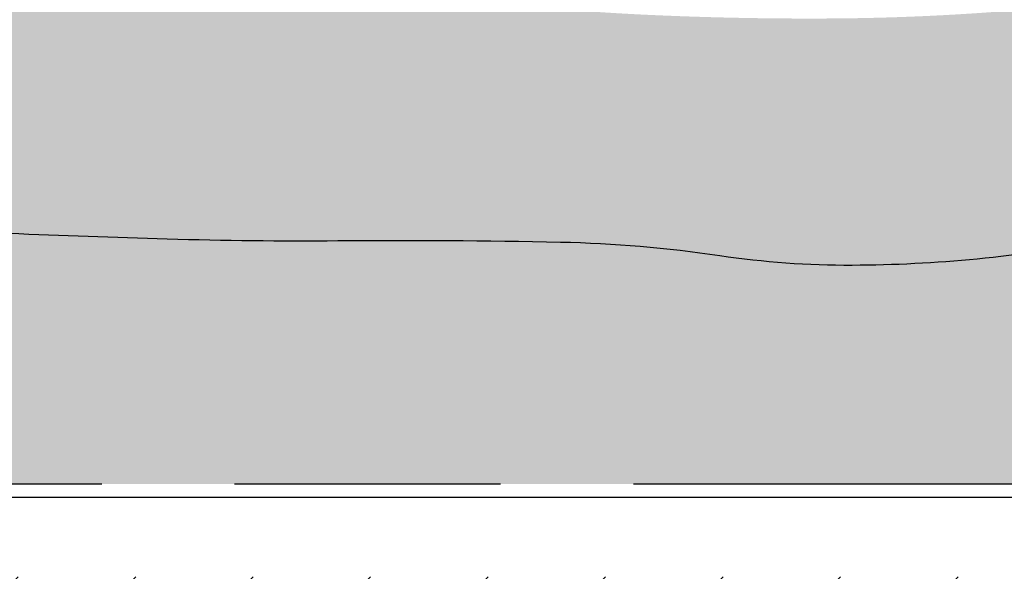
# Model space of a CAD drawing. Header units: metres. Extents: x 174282 to 175177, y 462028 to 462851.
# Tile 598 of 636: x 174660 to 174668, y 462475 to 462479. Entities that reach past the tile are written whole.
import ezdxf

# ---------------------------------------------------------------- set-up
doc = ezdxf.new("R2010")
doc.units = ezdxf.units.M
doc.linetypes.add('VH-OPSLUITBAND_100X200', pattern=[16, 8, -2, 4, -2])
doc.layers.add('N-WE-GR-GRAS_BERM-NECTAR-ONDER-MAAIMES-V', color=7, linetype='Continuous', lineweight=25, true_color=0xc4ff8a)
for name, color, linetype, lineweight in [('N-WE-KL-TRACE_WENSTRACE-A', 1, 'Continuous', 20), ('N-WE-VH-KANTOPSLUITING_ACHTERKANTBAND-G', 50, 'Continuous', 25), ('N-WE-VH-KANTOPSLUITING_OPSLUITBAND_100X200-G', 152, 'VH-OPSLUITBAND_100X200', 25), ('N-WE-WH-RETENTIE_WADI_INSTEEK-G', 7, 'Continuous', 25), ('N-WE-WH-RETENTIE_WADI_TALUD-V', 93, 'Continuous', 18)]:
    doc.layers.add(name, color=color, linetype=linetype, lineweight=lineweight)

msp = doc.modelspace()

# ---------------------------------------------------------------- hatches: boundary and pattern name
at = {"layer": 'N-WE-GR-GRAS_BERM-NECTAR-ONDER-MAAIMES-V'}
h = msp.add_hatch(color=256, dxfattribs=at)
h.dxf.hatch_style = 1
edge = h.paths.add_edge_path()
edge.add_line((174709.5189194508, 462472.7954813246), (174705.1320281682, 462473.3648050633))
edge.add_line((174705.1320281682, 462473.3648050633), (174692.4172936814, 462471.0046548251))
edge.add_line((174692.4172936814, 462471.0046548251), (174684.3719316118, 462475.6004012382))
edge.add_line((174684.3719316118, 462475.6004012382), (174632.8502673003, 462475.6003245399))
edge.add_line((174632.8502673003, 462475.6003245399), (174610.67911081, 462477.3628982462))
edge.add_line((174610.67911081, 462477.3628982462), (174610.384919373, 462494.5547184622))
edge.add_line((174610.384919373, 462494.5547184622), (174615.670037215, 462489.9713774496))
edge.add_line((174615.670037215, 462489.9713774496), (174619.2506704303, 462488.984283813))
edge.add_line((174619.2506704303, 462488.984283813), (174626.8684071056, 462490.2674001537))
edge.add_arc((174627.7241116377, 462487.3988610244), 2.993450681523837, 106.6101962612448, 112.4721350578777)
edge.add_arc((174790.6909993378, 462093.4201570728), 429.3470898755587, 112.4721350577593, 112.6105471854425)
edge.add_arc((174259.1704726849, 463369.6539758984), 953.1458868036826, 292.51764934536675, 292.61054718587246, ccw=False)
edge.add_arc((170785.305490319, 471749.0043751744), 10024.04722181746, 292.5081725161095, 292.51764929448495, ccw=False)
edge.add_arc((176470.7604592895, 458028.6375532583), 4827.648436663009, 112.5081725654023, 112.5218583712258)
edge.add_arc((174646.4930411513, 462428.0607628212), 64.99411478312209, 112.5218583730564, 113.592647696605)
edge.add_arc((174589.641089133, 462558.2352693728), 77.05357651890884, 292.60921577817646, 293.59264769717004, ccw=False)
edge.add_arc((174614.4369510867, 462498.6940324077), 12.55556360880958, 288.21675672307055, 292.6092157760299, ccw=False)
edge.add_arc((174627.9970418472, 462457.4913984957), 30.82107875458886, 108.2167567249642, 111.0198584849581)
edge.add_arc((174627.2635153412, 462459.4003225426), 28.77607211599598, 111.0198584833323, 113.241144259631)
edge.add_arc((174626.5382289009, 462461.0891921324), 26.93805119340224, 113.2411442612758, 115.5369686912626)
edge.add_arc((174619.6325188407, 462475.5433059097), 10.91899265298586, 115.5369686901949, 120.4725585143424)
edge.add_arc((174619.5431260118, 462475.6952311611), 10.74271911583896, 120.4725585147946, 125.4484994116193)
edge.add_arc((174617.866610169, 462478.0500941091), 7.85202977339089, 125.4484994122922, 128.8427351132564)
edge.add_arc((174627.5222947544, 462466.0591700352), 23.24730518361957, 128.8427351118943, 130.8151786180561)
edge.add_arc((174616.4710532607, 462478.8553016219), 6.339587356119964, 130.8151786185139, 136.144499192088)
edge.add_arc((174613.4316935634, 462481.7755996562), 2.124632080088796, 136.1444991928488, 145.3568785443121)
edge.add_arc((174612.3553911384, 462482.5192871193), 0.8163897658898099, 145.3568785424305, 168.483557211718)
edge.add_arc((174614.4338126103, 462482.0958062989), 2.937514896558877, 168.483557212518, 180.6155300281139)
edge.add_arc((174615.7725385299, 462482.1101888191), 4.276318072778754, 180.6155300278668, 186.4704742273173)
edge.add_arc((174614.3910267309, 462481.9535065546), 2.885949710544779, 186.4704742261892, 193.5990793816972)
edge.add_arc((174613.6713461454, 462481.7794097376), 2.145510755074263, 193.5990793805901, 204.3247448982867)
edge.add_arc((174615.3978438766, 462482.5598511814), 4.040209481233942, 204.3247449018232, 212.1354396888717)
edge.add_arc((174614.2232012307, 462481.8219863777), 2.653043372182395, 212.1354396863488, 227.1489502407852)
edge.add_arc((174613.7341273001, 462481.2947776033), 1.933917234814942, 227.1489502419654, 244.7525625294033)
edge.add_arc((174615.2598897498, 462484.5302319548), 5.511083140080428, 244.752562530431, 252.9773349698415)
edge.add_arc((174616.9393145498, 462490.0156211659), 11.24780367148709, 252.9773349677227, 258.7319743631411)
edge.add_arc((174627.3908622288, 462542.4728432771), 64.73607341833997, 258.7319743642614, 259.9742214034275)
edge.add_arc((174624.1677065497, 462524.2413891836), 46.22189909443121, 259.9742214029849, 261.4443688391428)
edge.add_arc((174625.5616211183, 462533.506741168), 55.59151729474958, 261.4443688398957, 263.9716459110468)
edge.add_arc((174620.1589077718, 462482.3469116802), 4.147203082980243, 263.9716459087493, 273.2339120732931)
edge.add_arc((174617.5329720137, 462528.8216544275), 50.69607258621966, 273.2339120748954, 274.434505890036)
edge.add_arc((174632.1356153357, 462340.5259200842), 138.1650424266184, 93.70726354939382, 94.43450589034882, ccw=False)
edge.add_arc((174747.6514086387, 460557.7208078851), 1924.708623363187, 93.62138291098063, 93.70726354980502, ccw=False)
edge.add_arc((174627.0567313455, 462440.6050623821), 37.99368873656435, 90.49797179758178, 91.47148545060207, ccw=False)
edge.add_arc((174622.3014600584, 462987.7246306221), 509.1465442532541, 270.4979717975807, 270.7414708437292)
edge.add_arc((174619.2837895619, 463220.8964840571), 742.3379239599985, 270.7414708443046, 270.9007172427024)
edge.add_arc((174637.3463943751, 462072.0056683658), 406.6948710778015, 90.68556971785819, 90.90071724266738, ccw=False)
edge.add_arc((174632.7161338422, 462458.9564315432), 19.7164059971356, 86.01224402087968, 90.68556971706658, ccw=False)
edge.add_arc((174637.1214199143, 462522.1490173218), 43.62954448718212, 266.0122440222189, 269.1533571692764)
edge.add_arc((174636.9718622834, 462512.028578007), 33.50800016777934, 269.1533571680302, 272.3764351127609)
edge.add_arc((174638.8153081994, 462467.6086416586), 10.95017161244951, 86.73677838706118, 92.3764351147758, ccw=False)
edge.add_arc((174587.9713824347, 461575.8543620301), 904.1527242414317, 86.66651097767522, 86.73677838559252, ccw=False)
edge.add_arc((174264.4305167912, 456021.132256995), 6468.289346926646, 86.64024006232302, 86.66651097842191, ccw=False)
edge.add_arc((173587.3187442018, 444487.2218509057), 18022.05797920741, 86.63184418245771, 86.64024006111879, ccw=False)
edge.add_arc((174277.1737737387, 456208.8414080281), 6280.155875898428, 86.61762588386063, 86.63184418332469, ccw=False)
edge.add_arc((174644.8989712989, 462430.6904481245), 47.44961788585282, 84.14622665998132, 86.61762588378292, ccw=False)
edge.add_arc((174653.0568979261, 462510.2608856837), 32.53792051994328, 264.1462266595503, 267.1307831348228)
edge.add_arc((174648.6709736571, 462274.9460145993), 202.8364806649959, 87.90410192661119, 89.2211436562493, ccw=False)
edge.add_arc((174648.1074941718, 462239.7592649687), 238.0213989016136, 87.38574065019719, 88.0783218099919, ccw=False)
edge.add_arc((174666.3907158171, 462640.1879304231), 162.8244471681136, 267.3857406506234, 268.2231158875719)
edge.add_arc((174662.3349917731, 462509.4526919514), 32.02631462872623, 268.2231158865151, 270.5228604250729)
edge.add_arc((174663.122547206, 462423.153657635), 54.2763131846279, 88.75635101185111, 90.52286042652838, ccw=False)
edge.add_arc((174664.0920578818, 462467.8126783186), 9.606770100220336, 81.57047563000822, 88.75635101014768, ccw=False)
edge.add_arc((174666.4700875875, 462483.8594419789), 6.615241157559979, 261.570475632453, 270.2326025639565)
edge.add_arc((174666.4559604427, 462487.339289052), 10.0951169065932, 270.2326025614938, 275.572272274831)
edge.add_arc((174666.411705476, 462487.7928963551), 10.55087790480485, 275.5722722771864, 280.7952593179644)
edge.add_arc((174433.4154716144, 463709.7512196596), 1254.524104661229, 280.7952593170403, 280.838647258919)
edge.add_arc((174262.0268425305, 464604.9209800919), 2165.953181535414, 280.8386472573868, 280.8716700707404)
edge.add_arc((174364.5139805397, 464071.291973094), 1622.571611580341, 280.8716700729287, 280.9107104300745)
edge.add_arc((174182.058723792, 465017.8157660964), 2586.520371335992, 280.9107104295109, 280.9416203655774)
edge.add_arc((174671.7856093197, 462484.6116210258), 6.412686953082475, 280.9416203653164, 292.7326264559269)
edge.add_arc((174676.0864881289, 462474.3464622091), 4.717049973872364, 98.97597653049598, 112.7326264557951, ccw=False)
edge.add_arc((174676.6351576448, 462470.872873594), 8.23370408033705, 93.32809346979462, 98.97597653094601, ccw=False)
edge.add_arc((174678.096681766, 462445.7398763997), 33.40916039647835, 90.52512632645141, 93.32809346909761, ccw=False)
edge.add_arc((174678.5639717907, 462394.7559603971), 84.39521781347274, 89.14797647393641, 90.52512632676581, ccw=False)
edge.add_arc((174679.4519327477, 462454.4640123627), 24.68056346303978, 86.60121726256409, 89.14797647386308, ccw=False)
edge.add_arc((174679.249944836, 462451.0629485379), 28.08762000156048, 84.16682418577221, 86.60121726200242, ccw=False)
edge.add_arc((174676.5726973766, 462424.8568741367), 54.43009500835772, 82.41813421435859, 84.16682418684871, ccw=False)
edge.add_arc((174679.9585564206, 462450.2941179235), 28.76850088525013, 79.79126011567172, 82.41813421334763, ccw=False)
edge.add_arc((174679.7210224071, 462448.975113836), 30.10872257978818, 77.22352814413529, 79.79126011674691, ccw=False)
edge.add_arc((174683.1351292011, 462464.0309757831), 14.67061699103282, 71.77056756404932, 77.22352814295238, ccw=False)
edge.add_arc((174681.0678059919, 462457.7540456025), 21.27922332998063, 67.2433879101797, 71.77056756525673, ccw=False)
edge.add_arc((174685.8233150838, 462469.0909788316), 8.985284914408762, 59.99329908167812, 67.24338791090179, ccw=False)
edge.add_arc((174694.4352378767, 462484.003238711), 8.235072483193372, 239.9932990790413, 247.5668924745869)
edge.add_arc((174697.2234183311, 462490.7567924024), 15.54153795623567, 247.5668924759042, 252.3885439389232)
edge.add_arc((174693.7782367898, 462479.9037337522), 4.154784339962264, 252.3885439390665, 261.7215307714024)
edge.add_arc((174695.6927354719, 462493.0617583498), 17.45135970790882, 261.7215307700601, 263.7188004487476)
edge.add_arc((174699.3568828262, 462526.3513342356), 50.94198285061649, 263.7188004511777, 264.8877588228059)
edge.add_arc((174701.8040720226, 462553.7055457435), 78.4054426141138, 264.8877588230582, 265.9556853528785)
edge.add_arc((174696.7412393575, 462482.0995903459), 6.620728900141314, 265.9556853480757, 269.631298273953)
edge.add_arc((174696.7238811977, 462479.4021916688), 3.923274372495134, 269.6312982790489, 278.589660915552)
edge.add_arc((174698.5920068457, 462467.0346927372), 8.584520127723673, 92.53688669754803, 98.589660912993, ccw=False)
edge.add_arc((174700.6179609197, 462421.308270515), 54.35580128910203, 90.93947458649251, 92.53688669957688, ccw=False)
edge.add_arc((174700.0985290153, 462452.9840486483), 22.67576451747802, 88.46616427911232, 90.93947458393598, ccw=False)
edge.add_arc((174699.2812208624, 462422.4611445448), 53.20960914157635, 87.35410422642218, 88.46616428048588, ccw=False)
edge.add_arc((174700.1209937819, 462440.6331514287), 35.01820862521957, 85.9832861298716, 87.35410422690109, ccw=False)
edge.add_arc((174700.118770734, 462440.6014930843), 35.04994492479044, 83.79431752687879, 85.98328612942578, ccw=False)
edge.add_arc((174707.1166909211, 462504.9589940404), 29.68689787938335, 263.7943175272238, 266.1728307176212)
edge.add_arc((174708.485473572, 462525.4202772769), 50.19391320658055, 266.172830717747, 267.748042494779)
edge.add_arc((174704.8291463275, 462432.4415097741), 42.8567178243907, 86.0433059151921, 87.7480424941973, ccw=False)
edge.add_arc((174702.5563817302, 462399.5825754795), 75.79415885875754, 85.49815170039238, 86.04330591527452, ccw=False)
edge.add_arc((174691.9471806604, 462264.8354680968), 210.9582742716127, 85.17138480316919, 85.49815170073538, ccw=False)
edge.add_arc((174707.3285684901, 462446.9169106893), 28.22831277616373, 83.8045026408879, 85.17138480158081, ccw=False)
edge.add_arc((174706.5638267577, 462439.8721871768), 35.31442308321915, 82.58243511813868, 83.80450264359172, ccw=False)
edge.add_arc((174710.4759549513, 462469.9217767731), 5.011245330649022, 75.70355282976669, 82.58243511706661, ccw=False)
edge.add_arc((174709.7244774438, 462466.9728490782), 8.054416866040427, 70.27886175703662, 75.70355282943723, ccw=False)
edge.add_arc((174711.2460198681, 462471.2174173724), 3.545375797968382, 62.015958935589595, 70.27886175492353, ccw=False)
edge.add_arc((174715.504230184, 462479.2313303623), 5.529598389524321, 242.0159589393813, 248.6302265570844)
edge.add_arc((174716.0908215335, 462480.730462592), 7.13940796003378, 248.6302265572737, 253.8162467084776)
edge.add_arc((174722.40903229, 462502.5009265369), 29.80817253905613, 253.8162467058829, 256.3536228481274)
edge.add_arc((174717.5128120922, 462482.3338162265), 9.055213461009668, 256.353622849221, 264.1350947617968)
edge.add_arc((174718.0860558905, 462487.9144103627), 14.66517240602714, 264.1350947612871, 270.2478876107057)
edge.add_arc((174718.1214985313, 462479.72238711), 6.47307248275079, 270.2478876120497, 281.8775055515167)
edge.add_arc((174718.5918099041, 462477.486249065), 4.188010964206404, 281.8775055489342, 296.3494230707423)
edge.add_arc((174718.8067494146, 462477.0522948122), 3.703743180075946, 296.3494230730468, 305.5805777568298)
edge.add_arc((174714.2149912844, 462483.470590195), 11.59543237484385, 305.5805777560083, 310.7938810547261)
edge.add_arc((174716.7623696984, 462480.5187866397), 7.696422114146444, 310.7938810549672, 321.7906384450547)
edge.add_arc((174720.3847913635, 462477.6672633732), 3.086311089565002, 321.7906384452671, 339.1964278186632)
edge.add_arc((174720.3519076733, 462477.6797570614), 3.121488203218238, 339.1964278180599, 357.3470523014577)
edge.add_arc((174719.6117645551, 462477.7140521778), 3.862425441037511, 357.3470523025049, 373.6509372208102)
edge.add_arc((174709.1827625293, 462475.1811946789), 14.59459439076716, 13.6509372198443, 17.10299300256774)
edge.add_arc((174719.7171784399, 462478.4226065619), 3.572767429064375, 17.10299300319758, 24.08329757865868)
edge.add_arc((174714.8388375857, 462476.2421256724), 8.916240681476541, 24.08329757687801, 28.36955521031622)
edge.add_arc((174715.3688642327, 462476.528346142), 8.313870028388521, 28.36955521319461, 32.80844676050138)
edge.add_arc((174718.2001203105, 462478.3535569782), 4.945278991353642, 32.80844676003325, 40.39663995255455)
edge.add_arc((174718.3425612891, 462478.4747693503), 4.758244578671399, 40.39663995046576, 48.13275532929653)
edge.add_arc((174719.4529370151, 462479.71372752), 3.094528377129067, 48.1327553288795, 60.12419032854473)
edge.add_arc((174719.5454262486, 462479.8747284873), 2.90885239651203, 60.12419033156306, 72.49386747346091)
edge.add_arc((174719.1644767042, 462478.6669616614), 4.175273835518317, 72.49386746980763, 85.42990705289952)
edge.add_arc((174719.9089504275, 462487.9807118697), 5.168182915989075, 253.80747759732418, 265.4299070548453, ccw=False)
edge.add_arc((174733.4942167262, 462534.7642940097), 53.88433032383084, 252.46716489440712, 253.807477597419, ccw=False)
edge.add_arc((174722.7103087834, 462500.630328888), 18.08739965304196, 250.1536681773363, 252.46716489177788, ccw=False)
edge.add_arc((174722.2938826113, 462499.4765888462), 16.86080809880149, 245.75970811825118, 250.1536681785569, ccw=False)
edge.add_arc((174707.3459071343, 462466.2782937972), 19.54755309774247, 65.75970811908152, 69.84040623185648)
edge.add_arc((174705.701511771, 462461.7992131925), 24.31894693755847, 69.84040623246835, 72.86456145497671)
edge.add_arc((174700.7169867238, 462445.6323482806), 41.23677809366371, 72.86456145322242, 75.18683548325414)
edge.add_arc((174708.35145579, 462474.5007951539), 11.37589493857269, 75.1868354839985, 83.8851717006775)
edge.add_arc((174710.5318021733, 462494.8529591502), 9.092727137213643, 254.1535118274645, 263.88517170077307, ccw=False)
edge.add_arc((174713.1174130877, 462503.9620976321), 18.56171798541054, 248.789960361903, 254.1535118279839, ccw=False)
edge.add_arc((174697.8367858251, 462464.5867542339), 23.67470275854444, 68.78996036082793, 73.53877253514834)
edge.add_arc((174655.9887055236, 462322.9581290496), 171.3565543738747, 73.53877253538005, 74.45059869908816)
edge.add_arc((174692.7236362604, 462454.9778806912), 34.32126709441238, 74.45059870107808, 76.48810555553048)
edge.add_arc((174669.1486444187, 462356.8707004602), 135.2212128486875, 76.48810555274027, 76.99479842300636)
edge.add_line((174699.5787600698, 462488.6234403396), (174706.5620771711, 462488.3144490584))
edge.add_line((174706.5620771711, 462488.3144490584), (174716.6842930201, 462486.752575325))
edge.add_line((174716.6842930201, 462486.752575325), (174735.8587520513, 462488.8586256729))
edge.add_arc((174745.0086944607, 462471.0744036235), 20.00000000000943, 117.2257188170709, 193.1688392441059)
edge.add_line((174725.5346354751, 462466.5179766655), (174725.9246404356, 462464.7901565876))
edge.add_arc((174725.0022909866, 462464.403799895), 0.999999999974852, -131.1220126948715, 22.727991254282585, ccw=False)
edge.add_line((174724.3446262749, 462463.650489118), (174718.5113344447, 462468.7431418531))
edge.add_arc((174707.3310343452, 462455.9368586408), 17.00000000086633, 48.87798731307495, 82.60557386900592)
at = {"layer": 'N-WE-KL-TRACE_WENSTRACE-A'}
h = msp.add_hatch(dxfattribs=at)
h.set_pattern_fill('AKL-WENSTRACE', color=256, scale=5, pattern_type=2)
h.set_pattern_definition([(45, (7036.025870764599, -5459.313215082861), (-0.4419417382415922, 0.4419417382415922), [])])
edge = h.paths.add_edge_path()
edge.add_arc((174871.640041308, 462346.1759887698), 277.7267564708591, 167.4909955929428, 170.0783668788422)
edge.add_line((174598.0668715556, 462394.0285963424), (174597.8977231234, 462393.0405319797))
edge.add_arc((174837.8543264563, 462352.4704602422), 243.362080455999, 170.4036096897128, 170.6915752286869)
edge.add_line((174597.6968516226, 462391.8340155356), (174598.7008328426, 462391.7765815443))
edge.add_arc((174850.6854382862, 462350.1896270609), 255.3932578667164, 167.5467652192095, 170.6285132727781, ccw=False)
edge.add_line((174601.3009857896, 462405.263314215), (174631.1794015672, 462402.8880249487))
edge.add_line((174631.1794015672, 462402.8880249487), (174631.1794015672, 462418.5060067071))
edge.add_line((174631.1794015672, 462418.5060067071), (174648.2794015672, 462418.5060067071))
edge.add_line((174648.2794015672, 462418.5060067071), (174648.2794015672, 462426.8823444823))
edge.add_line((174648.2794015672, 462426.8823444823), (174677.4794015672, 462426.8823444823))
edge.add_line((174677.4794015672, 462426.8823444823), (174677.4794015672, 462440.7908352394))
edge.add_line((174677.4794015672, 462440.7908352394), (174695.6675709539, 462440.7908352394))
edge.add_line((174695.6675709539, 462440.7908352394), (174695.6675708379, 462428.3020516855))
edge.add_line((174695.6675708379, 462428.3020516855), (174696.6675708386, 462428.3819349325))
edge.add_line((174696.6675708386, 462428.3819349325), (174696.6675710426, 462450.3258998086))
edge.add_arc((174666.9675710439, 462450.3259000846), 29.69999999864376, 359.9999994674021, 370.5157417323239)
edge.add_line((174696.1687536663, 462455.7463182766), (174694.6737609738, 462463.8002272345))
edge.add_line((174694.6737609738, 462463.8002272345), (174693.7024938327, 462463.5534103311))
edge.add_line((174693.7024938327, 462463.5534103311), (174695.1855488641, 462455.5638126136))
edge.add_arc((174666.9675710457, 462450.3259000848), 28.69999999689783, -5.329113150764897e-07, 10.515741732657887, ccw=False)
edge.add_line((174695.6675710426, 462450.3258998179), (174695.6675709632, 462441.7908352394))
edge.add_line((174695.6675709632, 462441.7908352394), (174683.5675710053, 462441.7908352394))
edge.add_line((174683.5675710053, 462441.7908352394), (174683.5675710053, 462474.9004003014))
edge.add_line((174683.5675710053, 462474.9004003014), (174632.8224872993, 462474.9003244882))
edge.add_line((174632.8224872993, 462474.9003244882), (174610.4028021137, 462476.682655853))
edge.add_line((174610.4028021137, 462476.682655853), (174610.2317172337, 462475.6931018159))
edge.add_line((174610.2317172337, 462475.6931018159), (174632.7828014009, 462473.900324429))
edge.add_line((174632.7828014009, 462473.900324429), (174682.567570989, 462473.9003988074))
edge.add_line((174682.567570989, 462473.9003988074), (174682.5675710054, 462441.7908352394))
edge.add_line((174682.5675710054, 462441.7908352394), (174676.4794015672, 462441.7908352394))
edge.add_line((174676.4794015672, 462441.7908352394), (174676.4794015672, 462427.8823444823))
edge.add_line((174676.4794015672, 462427.8823444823), (174647.2794015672, 462427.8823444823))
edge.add_line((174647.2794015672, 462427.8823444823), (174647.2794015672, 462419.5060067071))
edge.add_line((174647.2794015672, 462419.5060067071), (174630.1794015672, 462419.5060067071))
edge.add_line((174630.1794015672, 462419.5060067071), (174630.1794015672, 462403.9706784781))
edge.add_line((174630.1794015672, 462403.9706784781), (174602.9529161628, 462406.1351432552))
edge.add_line((174602.9529161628, 462406.1351432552), (174605.0146463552, 462432.069345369))
edge.add_line((174605.0146463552, 462432.069345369), (174607.7423055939, 462444.6928849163))
edge.add_line((174607.7423055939, 462444.6928849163), (174610.2027191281, 462475.6420663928))
edge.add_line((174610.2027191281, 462475.6420663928), (174610.3906909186, 462476.6836186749))
edge.add_line((174610.3906909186, 462476.6836186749), (174610.0917890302, 462494.1507060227))
edge.add_line((174610.0917890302, 462494.1507060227), (174594.573118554, 462493.9402302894))
edge.add_line((174594.573118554, 462493.9402302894), (174593.9422332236, 462530.8076091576))
edge.add_line((174593.9422332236, 462530.8076091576), (174592.9444635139, 462530.6687209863))
edge.add_line((174592.9444635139, 462530.6687209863), (174593.5903141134, 462492.9268087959))
edge.add_line((174593.5903141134, 462492.9268087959), (174609.1089845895, 462493.1372845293))
edge.add_line((174609.1089845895, 462493.1372845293), (174609.3713832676, 462477.8033545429))
edge.add_line((174609.3713832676, 462477.8033545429), (174606.8246991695, 462445.7689882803))
edge.add_line((174606.8246991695, 462445.7689882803), (174581.0353072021, 462447.8192062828))
edge.add_line((174581.0353072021, 462447.8192062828), (174581.09273299, 462446.81148599))
edge.add_line((174581.09273299, 462446.81148599), (174606.7365046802, 462444.7728445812))
edge.add_line((174606.7365046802, 462444.7728445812), (174604.0577947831, 462432.3758413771))
edge.add_line((174604.0577947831, 462432.3758413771), (174601.9778609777, 462406.2126586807))
edge.add_line((174601.9778609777, 462406.2126586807), (174600.5059680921, 462406.3296719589))
at = {"layer": 'N-WE-WH-RETENTIE_WADI_TALUD-V'}
h = msp.add_hatch(color=256, dxfattribs=at)
h.dxf.hatch_style = 1
h.paths.add_polyline_path([(174693.0218485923, 462490.0073522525, -0.0231524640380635), (174691.7106413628, 462490.3435869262, 0.03418375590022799), (174690.8171997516, 462490.5518176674, 0.01744275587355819), (174689.9596569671, 462490.660230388, -0.00973889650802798), (174688.4212765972, 462490.830684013, -0.00204429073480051), (174687.388063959, 462490.9698811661, -0.0470708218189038), (174687.0285950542, 462491.0422841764, -0.002302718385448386), (174685.9017266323, 462491.3877008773, -0.006210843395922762), (174685.1699727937, 462491.6257069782, 0.007467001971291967), (174684.5608145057, 462491.8221475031, 0.040320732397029), (174683.9510643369, 462491.9562080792, 0.02692012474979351), (174683.0199525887, 462492.032724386, 0.04399767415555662), (174682.3255916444, 462491.9911710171, -0.05758320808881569), (174681.793653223, 462491.97378533, -0.01289526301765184), (174681.1662466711, 462492.0419092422, 0.01025614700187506), (174680.377906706, 462492.1317193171, 0.004160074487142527), (174679.4667909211, 462492.2089862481, 0.008821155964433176), (174679.0362796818, 462492.2342605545, 0.02974054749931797), (174678.6551457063, 462492.2272220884, 0.007142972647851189), (174677.0760416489, 462492.0811918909, 0.01290761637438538), (174676.0098155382, 462491.9392863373, 0.03085735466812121), (174675.5703631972, 462491.8410980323, 0.06070733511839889), (174675.197984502, 462491.6824354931, 0.03136591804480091), (174674.5473594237, 462491.2498514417, 0.01942564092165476), (174673.9976483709, 462490.7977068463, 0.08785365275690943), (174673.6051359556, 462490.3235986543, -0.03500995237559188), (174673.2539730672, 462489.7691629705, -0.0124602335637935), (174672.6669666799, 462489.0120418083, -0.01813849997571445), (174672.2325957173, 462488.517485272, -0.01969306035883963), (174671.7294032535, 462488.0251978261, -0.0246613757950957), (174671.2942475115, 462487.6691462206, -0.01014797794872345), (174670.7842183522, 462487.3079940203, -0.009271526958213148), (174670.2110565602, 462486.9346807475, -0.005748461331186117), (174669.8094003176, 462486.6899320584, -0.007982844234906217), (174669.2519716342, 462486.3709154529, -0.02193938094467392), (174668.5202687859, 462486.0661558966, -0.04544129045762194), (174668.0175844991, 462485.932450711, -0.04480461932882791), (174667.4917313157, 462485.8905073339, -0.03472384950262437), (174667.062602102, 462485.9246412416, -0.03031193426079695), (174666.580370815, 462486.0271228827, -0.03196193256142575), (174665.9868427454, 462486.2330159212, -0.05253993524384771), (174665.2474684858, 462486.6622217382, -0.043967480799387), (174664.83576182, 462487.0224567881, -0.01898533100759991), (174664.5215029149, 462487.3763607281, 0.01718757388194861), (174664.1758034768, 462487.7685014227, 0.0094338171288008), (174663.4102681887, 462488.5489097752, 0.01058254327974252), (174662.7005195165, 462489.2167516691, 0.01925909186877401), (174661.9844690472, 462489.8141537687, 0.00871992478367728), (174660.3321523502, 462491.0427244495, 0.01341608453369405), (174659.6039066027, 462491.5357089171, 0.01373982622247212), (174658.8677299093, 462491.9777741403, 0.0665318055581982), (174657.9178967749, 462492.3576259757, 0.06071964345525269), (174656.8067486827, 462492.498685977, 0.02756637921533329), (174655.782026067, 462492.4472685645, 0.02332627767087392), (174654.5837320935, 462492.2638374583, 0.01111028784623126), (174653.5278142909, 462492.0268692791, 0.03223087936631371), (174653.1719398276, 462491.9138841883, 0.03180285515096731), (174652.5761222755, 462491.6366937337, 0.02791424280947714), (174651.9399016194, 462491.2423717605, 0.02282945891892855), (174651.2888207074, 462490.7409057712, -0.01651776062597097), (174650.3324378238, 462490.136191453, 0.0106002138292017), (174649.4517755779, 462489.59383406, 0.01097552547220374), (174648.5433915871, 462488.9788300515, -0.02090015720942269), (174647.6247792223, 462488.3831367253, -0.00442010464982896), (174646.2732043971, 462487.6410157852, -0.009086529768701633), (174645.6271927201, 462487.3086896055, -0.005615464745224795), (174644.5665613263, 462486.8019341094, -0.04047909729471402), (174643.6116838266, 462486.4495033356, -0.06621603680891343), (174642.9938946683, 462486.362177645, -0.04662330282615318), (174642.4107159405, 462486.4118655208, -0.02839447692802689), (174641.4773546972, 462486.6352843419, -0.006133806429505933), (174640.4673026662, 462486.952151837, -0.00959115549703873), (174639.8280037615, 462487.175020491, -0.01137646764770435), (174638.6307306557, 462487.6495839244, -0.0180045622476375), (174637.8929854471, 462487.9934189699, -0.01581250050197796), (174637.0432218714, 462488.4618021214, -0.006125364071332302), (174634.9051705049, 462489.7656939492, -0.01161730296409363), (174634.0467297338, 462490.3319472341, 0.01535032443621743), (174633.3938051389, 462490.7556754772, 0.04465551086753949), (174632.8287416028, 462491.0326161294, 0.03447923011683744), (174632.0501666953, 462491.271341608, 0.03752121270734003), (174631.4086557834, 462491.3706463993, 0.05691283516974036), (174630.9801683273, 462491.3555870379, 0.02166176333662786), (174630.3182985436, 462491.2268196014, 0.009890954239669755), (174628.8899627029, 462490.8541090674, 0.003718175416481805), (174626.868407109, 462490.2674001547, 0.02558311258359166), (174626.5799127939, 462490.1650056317, 0.0006039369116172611), (174625.6219572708, 462489.7673974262, -0.0004053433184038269), (174624.1948517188, 462489.174399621, -4.135024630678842e-05), (174622.6632142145, 462488.5395702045, 5.97155931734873e-05), (174621.59796417, 462488.0980020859, 0.004672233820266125), (174620.4803530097, 462487.6222857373, -0.00429105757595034), (174619.2638598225, 462487.1033840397, -0.01916806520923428), (174618.3619801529, 462486.7677452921, 0.0122314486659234), (174616.9417827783, 462486.2615243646, 0.009692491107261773), (174615.9084242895, 462485.8412800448, 0.01001775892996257), (174614.9254134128, 462485.3955929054, 0.02153889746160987), (174614.0952179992, 462484.9540816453, 0.02171505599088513), (174613.3126610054, 462484.4466493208, 0.01481123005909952), (174612.9419354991, 462484.1658075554, 0.008606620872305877), (174612.3273650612, 462483.6532403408, 0.02325773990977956), (174611.8996438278, 462483.2476339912, 0.04021825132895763), (174611.6837401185, 462482.983374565, 0.1012530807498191), (174611.5554373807, 462482.6822786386, 0.05298521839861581), (174611.4964672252, 462482.0642491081, 0.02555257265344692), (174611.5234603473, 462481.6282854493, 0.03111444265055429), (174611.5859852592, 462481.2749433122, 0.07484116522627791), (174611.8268966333, 462480.6834068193, 0.09512085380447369), (174612.418880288, 462479.8769760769, 0.07696166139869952), (174612.9092568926, 462479.5455993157, 0.03590275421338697), (174613.6465202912, 462479.2605947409, 0.02511462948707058), (174614.7415063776, 462478.9846317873, 0.005420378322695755), (174616.1208785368, 462478.7253204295, 0.006414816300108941), (174617.2912920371, 462478.5338528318, 0.01102777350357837), (174619.723365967, 462478.2226424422, 0.0404362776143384), (174620.3928616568, 462478.2063128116, 0.005238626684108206), (174621.4527660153, 462478.2773472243, -0.003173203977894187), (174623.2020272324, 462478.4018423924, -0.0003747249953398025), (174626.0810745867, 462478.5862218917, -0.004247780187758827), (174626.7265229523, 462478.5973161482, 0.001062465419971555), (174628.8901963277, 462478.6207197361, 0.0006948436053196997), (174630.9532185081, 462478.6502865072, -0.0009387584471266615), (174632.4802238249, 462478.6714261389, -0.02039405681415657), (174634.0872776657, 462478.6251028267, 0.01370654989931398), (174636.4767424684, 462478.5242360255, 0.01406425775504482), (174638.3612623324, 462478.5493957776, -0.02461261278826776), (174639.4386267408, 462478.5410582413, -0.0003065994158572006), (174640.545640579, 462478.4772601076, -0.0001146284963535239), (174643.5063839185, 462478.3041272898, -3.663393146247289e-05), (174646.1427088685, 462478.1491649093, -6.203903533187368e-05), (174647.6984647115, 462478.0574099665, -0.01078393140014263), (174649.7383563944, 462477.8926365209, 0.01302332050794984), (174651.4281682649, 462477.7637548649, 0.009881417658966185), (174653.1419237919, 462477.7117862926, -0.005746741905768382), (174656.0891428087, 462477.6468006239, -0.003021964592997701), (174658.9640317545, 462477.5329429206, 0.00365375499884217), (174661.341935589, 462477.4417771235, 0.01003486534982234), (174662.6272482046, 462477.4277108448, -0.007708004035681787), (174664.3005638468, 462477.4171854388, -0.03136457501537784), (174665.5003410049, 462477.3156657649, 0.03781366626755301), (174666.4969432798, 462477.2442553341, 0.02330292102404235), (174667.436208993, 462477.2918765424, 0.02279352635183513), (174668.387885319, 462477.4287399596, 0.0001893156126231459), (174669.3210093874, 462477.6070290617, 0.0001440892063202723), (174670.5470335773, 462477.8421291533, 0.0001703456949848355), (174671.6327117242, 462478.0510246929, 0.0001348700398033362), (174673.002793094, 462478.3155097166, 0.05149341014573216), (174674.263672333, 462478.6970832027, -0.06009690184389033), (174675.3505324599, 462479.0057464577, -0.02464852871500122), (174676.1571620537, 462479.0926912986, -0.01223086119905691), (174677.7904849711, 462479.1476336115, -0.006009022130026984), (174679.8189343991, 462479.1418470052, -0.01111279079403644), (174680.9151240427, 462479.1011648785, -0.01062244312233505), (174682.1045554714, 462479.0051316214, -0.007630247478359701), (174683.7543490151, 462478.811105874, -0.01146240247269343), (174685.0573378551, 462478.6071727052, -0.01120431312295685), (174686.3795073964, 462478.3383519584, -0.02379751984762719), (174687.7244337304, 462477.9652962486, -0.01975611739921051), (174689.298979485, 462477.3768162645, -0.03164503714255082), (174690.316867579, 462476.8719383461, 0.03305806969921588), (174691.2926967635, 462476.3913497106, 0.02104152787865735), (174692.5211632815, 462475.9436833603, 0.04074536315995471), (174693.1800128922, 462475.7922424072, 0.008714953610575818), (174693.7834143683, 462475.7151607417, 0.005100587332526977), (174694.8175905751, 462475.6119960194, 0.004659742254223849), (174696.2742925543, 462475.4953483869, 0.01603926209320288), (174696.6986348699, 462475.4789985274, 0.03910815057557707), (174697.3098493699, 462475.5229232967, -0.02641635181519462), (174698.2120340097, 462475.6107994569, -0.006970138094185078), (174699.726732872, 462475.6567649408, -0.01079227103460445), (174700.7054976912, 462475.651688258, -0.004852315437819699), (174701.7375456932, 462475.6140275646, -0.005981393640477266), (174702.5739307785, 462475.5653433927, -0.00955146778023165), (174703.9075980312, 462475.4460540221, 0.01037859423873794), (174705.1351782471, 462475.3383000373, 0.006873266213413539), (174706.5131562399, 462475.2651291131, -0.0074384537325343), (174707.7863654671, 462475.1960781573, -0.00237868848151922), (174708.5055603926, 462475.1428943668, -0.001425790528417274), (174709.7047011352, 462475.0450395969, -0.005964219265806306), (174710.3750027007, 462474.9803545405, -0.005332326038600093), (174711.1229047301, 462474.8910861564, -0.03002380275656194), (174711.7134264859, 462474.7778290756, -0.02367410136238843), (174712.4423806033, 462474.5548431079, -0.03606934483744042), (174712.9096009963, 462474.3482618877, 0.02886820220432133), (174713.4893244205, 462474.0819019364, 0.02263214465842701), (174714.1009343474, 462473.8739696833, 0.01107184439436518), (174715.3764266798, 462473.5342282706, 0.03396612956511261), (174716.5875210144, 462473.326001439, 0.02667841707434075), (174718.1495039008, 462473.2493752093, 0.05078737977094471), (174719.4537863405, 462473.3879039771, 0.06322971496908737), (174720.4506348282, 462473.7333560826, 0.04030030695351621), (174720.9617624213, 462474.0400477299, 0.02275125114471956), (174721.7907482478, 462474.6920961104, 0.04801926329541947), (174722.8098783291, 462475.7582664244, 0.07609344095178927), (174723.26988588, 462476.5711129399, 0.07936303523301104), (174723.4700503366, 462477.5352754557, 0.07125936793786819), (174723.3650825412, 462478.6256082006, 0.01506357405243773), (174723.1319497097, 462479.4733226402, 0.03046674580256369), (174722.9789477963, 462479.8805255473, 0.01870450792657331), (174722.6842482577, 462480.478737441, 0.01937074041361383), (174722.3565616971, 462481.0330679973, 0.03312184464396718), (174721.9663276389, 462481.5584698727, 0.03376799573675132), (174721.5182467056, 462482.0182018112, 0.05237030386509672), (174720.9943887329, 462482.397015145, 0.05402536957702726), (174720.4204319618, 462482.6488566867, 0.05650413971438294), (174719.4971567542, 462482.8289606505, -0.0507559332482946), (174718.467721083, 462483.0175503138, -0.005848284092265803), (174717.2614379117, 462483.3831890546, -0.01009487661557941), (174716.5696610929, 462483.6172024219, -0.01917461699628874), (174715.3714357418, 462484.1023708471, 0.01780728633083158), (174714.082702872, 462484.6282914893, 0.01319613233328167), (174712.8666382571, 462485.0386654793, 0.01013317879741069), (174711.2599068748, 462485.4986084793, 0.03797188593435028), (174709.5632321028, 462485.8119659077, -0.04248791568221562), (174708.0489341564, 462486.1057851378, -0.02340718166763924), (174706.4020075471, 462486.6577426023, 0.02072356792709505), (174704.5454020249, 462487.2910714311, 0.003978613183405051), (174701.9241085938, 462488.0429783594, 0.008890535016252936), (174700.7427049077, 462488.3491844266, 0.004421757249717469), (174698.4124359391, 462488.8873922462, 0.003606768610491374), (174695.545407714, 462489.5012555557, 0.003016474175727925), (174694.2327445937, 462489.7641767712, -0.003269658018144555)])
h.paths.add_polyline_path([(174679.0718714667, 462487.1820903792, -0.01285500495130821), (174679.9590891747, 462487.5592694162, -0.01022980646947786), (174681.0946044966, 462487.9812567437, -0.01714560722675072), (174682.2029970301, 462488.3254139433, -0.01895766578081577), (174683.225353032, 462488.5635672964, -0.02612699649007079), (174684.316008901, 462488.7158314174, -0.03111764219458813), (174685.2406183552, 462488.7382612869, -0.01015306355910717), (174686.2232264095, 462488.6809431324, -0.009490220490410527), (174687.2712316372, 462488.578382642, -0.005083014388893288), (174689.6446519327, 462488.2760561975, -0.01054207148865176), (174690.7840152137, 462488.0945855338, -0.002103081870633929), (174692.3426415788, 462487.8057482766, -0.00305523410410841), (174693.4134256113, 462487.5958671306, -0.000795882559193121), (174695.0085946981, 462487.2704249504, -0.003384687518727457), (174695.3830365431, 462487.1907656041, -0.000997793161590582), (174695.5623029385, 462487.1509827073, -0.0001159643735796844), (174697.1040007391, 462486.8052432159, -0.001178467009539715), (174698.7847582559, 462486.423745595, -0.003721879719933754), (174699.3157374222, 462486.2977397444, -0.04407023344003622), (174700.142180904, 462486.016023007, 0.01852404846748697), (174702.068524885, 462485.2475875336, 0.00280356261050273), (174704.454516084, 462484.4118491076, 0.005481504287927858), (174705.6817943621, 462484.0046730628, 0.008177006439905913), (174707.1403972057, 462483.5645933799, 0.006796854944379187), (174708.910209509, 462483.0879424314, 0.0165174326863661), (174710.676522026, 462482.6995296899, -0.02096905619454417), (174712.0653089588, 462482.3811511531, -0.005390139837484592), (174713.1356001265, 462482.075622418, 0.003022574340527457), (174715.0416040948, 462481.5217546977, 0.008978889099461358), (174716.2960472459, 462481.1896569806, -0.01901609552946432), (174717.137558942, 462480.9487054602, -0.01779217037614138), (174718.1543677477, 462480.2955705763, -0.02239320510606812), (174718.7159884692, 462479.8674446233, -0.0434667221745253), (174718.9742233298, 462479.6104519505, -0.08639921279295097), (174719.126016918, 462479.3505244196, -0.0429771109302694), (174719.286690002, 462478.7706205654, -0.04753580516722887), (174719.3289329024, 462478.2992943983, -0.0781723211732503), (174719.2824439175, 462478.01419658, -0.0987178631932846), (174719.1116413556, 462477.7120178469, -0.07582180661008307), (174718.7697389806, 462477.4192243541, -0.03431120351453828), (174718.3175089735, 462477.1790382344, -0.04918267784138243), (174717.9781501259, 462477.066070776, -0.01910017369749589), (174717.343889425, 462476.9474638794, -0.01233744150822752), (174716.3525747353, 462476.8259241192, -0.00963572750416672), (174714.6441029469, 462476.6923042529, -0.02540494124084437), (174713.9937870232, 462476.6871136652, -0.01134577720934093), (174713.1514402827, 462476.7423732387, -0.007148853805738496), (174711.8188326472, 462476.8794406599, -0.007685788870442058), (174710.6405364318, 462477.0360831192, 0.00930619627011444), (174709.6669659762, 462477.1623000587, 0.01283285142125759), (174708.5758738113, 462477.2548801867, 0.01083566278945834), (174707.2799962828, 462477.3032561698, 0.02711363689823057), (174705.9992797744, 462477.2538329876, -0.02745623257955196), (174704.7344871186, 462477.2058915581, -0.007111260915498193), (174703.589266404, 462477.2416736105, -0.006234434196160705), (174702.284548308, 462477.3173347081, -0.01834588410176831), (174700.9131345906, 462477.4647521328, 0.03148363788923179), (174700.1114915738, 462477.5296848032, 0.00822113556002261), (174699.3405362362, 462477.5307908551, -0.003870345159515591), (174697.7030507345, 462477.5188916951, -0.002072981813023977), (174695.7382023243, 462477.5279693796, -0.008183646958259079), (174695.2406115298, 462477.5404779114, -0.03363968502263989), (174694.7924816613, 462477.5894068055, -0.009092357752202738), (174693.1577116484, 462477.9109178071, -0.006713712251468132), (174692.1321657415, 462478.1465073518, -0.01395900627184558), (174691.6439516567, 462478.2801261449, -0.02797259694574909), (174690.8926916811, 462478.5552037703, -0.01972020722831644), (174689.8694483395, 462479.0449005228, -0.005805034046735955), (174689.1636876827, 462479.428084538, -0.005241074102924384), (174688.3915559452, 462479.8696620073, -0.0180034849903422), (174687.357342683, 462480.5267125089, 0.01880347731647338), (174686.3660959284, 462481.1542426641, 0.02067273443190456), (174685.519886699, 462481.6006565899, 0.01739728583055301), (174684.4770559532, 462482.0530479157, 0.01732472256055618), (174683.7222778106, 462482.3199327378, 0.01605005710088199), (174682.8901927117, 462482.5530249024, 0.02191593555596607), (174682.2158923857, 462482.6877528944, 0.0153592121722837), (174681.2423317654, 462482.8077786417, 0.03205594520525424), (174679.812145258, 462482.8476345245, 0.06101379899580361), (174679.0678253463, 462482.728962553), (174677.3612682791, 462482.2382668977), (174676.1666785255, 462481.8947803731, 0.02541222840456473), (174675.9393232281, 462481.8167033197, 0.004454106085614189), (174674.6718894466, 462481.294951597, 0.014552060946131), (174673.6229513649, 462480.8157544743, -0.02237796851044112), (174672.9358520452, 462480.5147630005, -0.01412999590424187), (174672.6215496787, 462480.4036269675, -0.003526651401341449), (174671.3475590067, 462480.0031564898, -0.008585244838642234), (174669.9008622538, 462479.5866200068, -0.01176997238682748), (174668.83405349, 462479.3259712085, -0.03156540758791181), (174667.8475575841, 462479.1738663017, -0.02088211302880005), (174666.341338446, 462479.1013396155, -0.01290809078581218), (174664.9758816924, 462479.127912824, -0.01559027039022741), (174663.8483434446, 462479.2142829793, -0.01120863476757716), (174662.6382734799, 462479.3725405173, -0.01326574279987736), (174661.6235639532, 462479.5561301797, -0.01364647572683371), (174660.8167600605, 462479.7474336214, -0.009107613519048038), (174659.6222923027, 462480.0887352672, -0.04238671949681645), (174658.6997514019, 462480.458554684, 0.04365913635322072), (174657.8030902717, 462480.8153587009, 0.04364381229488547), (174656.8116945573, 462481.0206852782, 0.03814095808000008), (174655.6546702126, 462481.0678532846, 0.01543946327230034), (174654.5950225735, 462480.9974132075, 0.01954394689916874), (174653.7637329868, 462480.8833704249, 0.02233476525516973), (174652.7952256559, 462480.6667102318, -0.02472475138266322), (174651.9193143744, 462480.4751535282, -0.01609409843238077), (174650.7235625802, 462480.3143468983, -0.02178263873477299), (174649.8334323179, 462480.2627187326, -0.01188213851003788), (174648.7498217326, 462480.2728895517, -0.00940839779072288), (174647.3831576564, 462480.3439724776, -0.008268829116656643), (174645.2498180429, 462480.5307277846, 0.00821580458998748), (174643.1027314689, 462480.7189159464, 0.004350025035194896), (174639.9932397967, 462480.9128680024, 0.007229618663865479), (174638.1200112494, 462480.9862133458, 0.009852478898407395), (174636.0004978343, 462480.996749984, -0.008921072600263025), (174633.6597195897, 462481.0040264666, -0.00751935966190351), (174631.9168408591, 462481.0667774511, 0.01494034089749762), (174631.039144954, 462481.0853423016, 0.004560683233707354), (174630.1189888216, 462481.0689147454, -0.003469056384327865), (174628.9093428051, 462481.0446770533, -0.001315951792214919), (174627.7608515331, 462481.0326584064, 0.001271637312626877), (174626.5723318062, 462481.0203262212, 0.009025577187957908), (174624.6533911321, 462480.9608782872, -0.009189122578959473), (174622.7685786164, 462480.9031046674, -0.007696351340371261), (174621.7063964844, 462480.9064266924, 0.004406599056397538), (174619.8513930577, 462480.9244333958, 0.01118857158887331), (174618.6798870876, 462480.8992625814, -0.01192570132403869), (174617.5807397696, 462480.8772673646, -0.03535828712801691), (174617.1237288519, 462480.9113910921, -0.01758534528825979), (174616.2180762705, 462481.0765507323, -0.04953957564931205), (174615.7600477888, 462481.2255702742, -0.0698976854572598), (174615.4688706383, 462481.4053428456, -0.1544659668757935), (174615.2898773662, 462481.6836140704, -0.1142042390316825), (174615.2732012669, 462482.1260842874, -0.04924197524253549), (174615.3821558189, 462482.4936690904, -0.0659696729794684), (174615.5242040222, 462482.7427368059, -0.03393087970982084), (174615.8155766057, 462483.0763637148, -0.04384770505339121), (174616.0785114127, 462483.2966768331, -0.02390593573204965), (174616.6330303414, 462483.645867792, -0.03881475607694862), (174616.9991151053, 462483.8166916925, -0.000791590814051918), (174617.5100518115, 462484.0075052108, -0.0002698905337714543), (174619.0098746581, 462484.5640011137, -0.0004056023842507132), (174621.5981638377, 462485.5203865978, -0.005008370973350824), (174621.8086078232, 462485.5955671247, -0.04977925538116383), (174622.4116699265, 462485.7390770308, 0.01568975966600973), (174624.3472479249, 462486.0624200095, 0.002112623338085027), (174626.288603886, 462486.4582289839, 0.01314057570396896), (174626.5986836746, 462486.5313657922, 0.02045196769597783), (174627.0787973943, 462486.6792560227, -0.009867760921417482), (174628.066857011, 462487.0066580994, -0.005973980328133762), (174628.8474854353, 462487.2381542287, -0.006264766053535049), (174629.5970629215, 462487.4406210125, -0.04258223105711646), (174630.4401878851, 462487.5820269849, -0.02925903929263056), (174631.6828654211, 462487.6100609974, -0.01822694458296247), (174632.4673886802, 462487.553165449, -0.02442806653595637), (174633.047167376, 462487.4609735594, -0.02199896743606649), (174634.0146183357, 462487.2133973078, -0.02936148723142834), (174634.7169067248, 462486.9544713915, -0.007548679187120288), (174635.6500552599, 462486.5298604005, 0.006064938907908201), (174636.8098948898, 462485.9979381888, 0.002299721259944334), (174638.5840208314, 462485.2199457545, 0.003912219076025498), (174639.6325202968, 462484.7756041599, 0.017407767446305), (174640.2921823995, 462484.5286546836, 0.01461470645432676), (174641.0950556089, 462484.2854181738, 0.02996968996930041), (174641.6670992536, 462484.1664669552, 0.0262264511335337), (174642.3317686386, 462484.1047039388, 0.02798683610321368), (174642.8044493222, 462484.1121460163, 0.01443846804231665), (174643.7156300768, 462484.2041002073, 0.0283899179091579), (174645.2670443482, 462484.4963856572, 0.04849437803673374), (174646.1397335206, 462484.8049839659, 0.01073166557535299), (174647.066007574, 462485.2619104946, 0.0119428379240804), (174647.878898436, 462485.7098194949, 0.00015582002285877), (174648.6662731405, 462486.1688451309, 0.0002913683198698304), (174649.0872485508, 462486.4147711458, 0.0007813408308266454), (174649.8215454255, 462486.8458493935, 0.000896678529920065), (174650.4600427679, 462487.223574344, 0.04642588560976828), (174650.9767659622, 462487.5993656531, -0.03148470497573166), (174651.7209667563, 462488.1753038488, -0.02065965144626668), (174652.3990784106, 462488.5951378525, -0.02736329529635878), (174652.9392685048, 462488.8616551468, -0.02523617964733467), (174653.3422038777, 462489.0101828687, -0.01400512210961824), (174654.0866807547, 462489.2199871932, -0.0218365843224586), (174654.7944791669, 462489.3656886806, -0.02730974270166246), (174655.3692817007, 462489.426116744, -0.049171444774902), (174655.9712606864, 462489.397123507, -0.02904054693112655), (174656.9688892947, 462489.1902633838, -0.02274645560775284), (174657.9567735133, 462488.8759892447, -0.03014058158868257), (174658.6733898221, 462488.5613232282, -0.02277196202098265), (174659.7456177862, 462487.9480450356, -0.02561850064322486), (174660.6417069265, 462487.3132933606, -0.01068189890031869), (174661.2468368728, 462486.8149738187, 0.01322105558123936), (174661.737816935, 462486.4148219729, 0.008817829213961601), (174662.4807943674, 462485.8619329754, 0.007023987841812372), (174663.4350099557, 462485.1977574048, 0.01782222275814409), (174664.1017730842, 462484.7812363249, 0.01220081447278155), (174665.110324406, 462484.2324391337, 0.03218387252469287), (174665.9069958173, 462483.8865689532, 0.03619596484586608), (174666.6508669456, 462483.6783848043, 0.04218742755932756), (174667.3200065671, 462483.6002795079, 0.01953912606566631), (174668.7725044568, 462483.6107362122, 0.02025650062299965), (174670.8800765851, 462483.794091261, 0.05836493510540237), (174671.594712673, 462483.9719199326, 0.001883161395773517), (174672.2907543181, 462484.2372936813, 0.0009559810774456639), (174673.6588839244, 462484.7678258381, 0.0007050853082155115), (174676.1625302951, 462485.7482682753, 0.002264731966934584), (174676.9401720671, 462486.0581370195, 0.0445083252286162), (174677.8620912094, 462486.5295485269, -0.03349961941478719)], flags=16)

# ---------------------------------------------------------------- linework, layer by layer
at = {"layer": 'N-WE-VH-KANTOPSLUITING_ACHTERKANTBAND-G'}
msp.add_lwpolyline([(174605.6870329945, 462494.3909930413), (174610.2866389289, 462494.4533763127), (174610.5806788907, 462477.2704079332), (174632.8462987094, 462475.5003245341), (174684.3453832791, 462475.5004011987), (174692.3995134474, 462470.8996461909), (174705.1347853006, 462473.2636086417), (174709.5060495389, 462472.6963129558, -0.1482360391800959), (174718.4455679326, 462468.6678108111), (174727.3739392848, 462460.8730534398, -0.31869301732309), (174729.2364686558, 462453.0998289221), (174712.5031132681, 462411.4300098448, -0.3063084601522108), (174692.1804956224, 462397.6909664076), (174676.2794015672, 462397.6909664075), (174676.2794015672, 462401.6909664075), (174648.4794015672, 462401.6909664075), (174648.4794015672, 462400.9816843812), (174629.9794015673, 462400.9816843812), (174629.9794015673, 462402.3815301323), (174601.3758165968, 462404.6554722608)], format="xyb", dxfattribs=at)
at = {"layer": 'N-WE-VH-KANTOPSLUITING_OPSLUITBAND_100X200-G', "ltscale": 0.5}
msp.add_lwpolyline([(174605.6853220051, 462494.4909790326), (174610.384919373, 462494.5547184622), (174610.67911081, 462477.3628982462), (174632.8502673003, 462475.6003245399), (174684.3719316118, 462475.6004012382), (174692.4172936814, 462471.0046548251), (174705.1320281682, 462473.3648050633), (174709.5189194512, 462472.7954813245, -0.1482360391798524), (174718.5113344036, 462468.743141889), (174727.4397715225, 462460.9483270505, -0.3186930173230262), (174729.3292659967, 462453.0625642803), (174712.5959106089, 462411.3927452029, -0.3063084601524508), (174692.1804956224, 462397.5909664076), (174676.1794015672, 462397.5909664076), (174676.1794015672, 462401.5909664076), (174648.5794015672, 462401.5909664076), (174648.5794015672, 462400.8816843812), (174629.8794015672, 462400.8816843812), (174629.8794015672, 462402.2891644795), (174601.4553183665, 462404.5488364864)], format="xyb", dxfattribs=at)
at = {"layer": 'N-WE-WH-RETENTIE_WADI_INSTEEK-G'}
msp.add_lwpolyline([(174675.3505324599, 462479.0057464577, 0.06009690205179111), (174674.2636723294, 462478.6970832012, -0.05149340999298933), (174673.002793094, 462478.3155097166, -0.0001348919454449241), (174671.6324891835, 462478.0509817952, -0.0001703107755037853), (174670.5470335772, 462477.8421291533, -0.0001440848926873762), (174669.3210460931, 462477.6070360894, -0.0001893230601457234), (174668.387885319, 462477.4287399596, -0.02279352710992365), (174667.4362089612, 462477.2918765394, -0.02330292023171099), (174666.4969432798, 462477.2442553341, -0.03781366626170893), (174665.500341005, 462477.3156657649, 0.03136457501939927), (174664.3005638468, 462477.4171854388, 0.007708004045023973), (174662.6272482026, 462477.4277108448, -0.01003486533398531), (174661.341935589, 462477.4417771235, -0.00365375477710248), (174658.9640318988, 462477.5329429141, 0.003021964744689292)], format="xyb", dxfattribs=at)

doc.saveas('drawing.dxf')
